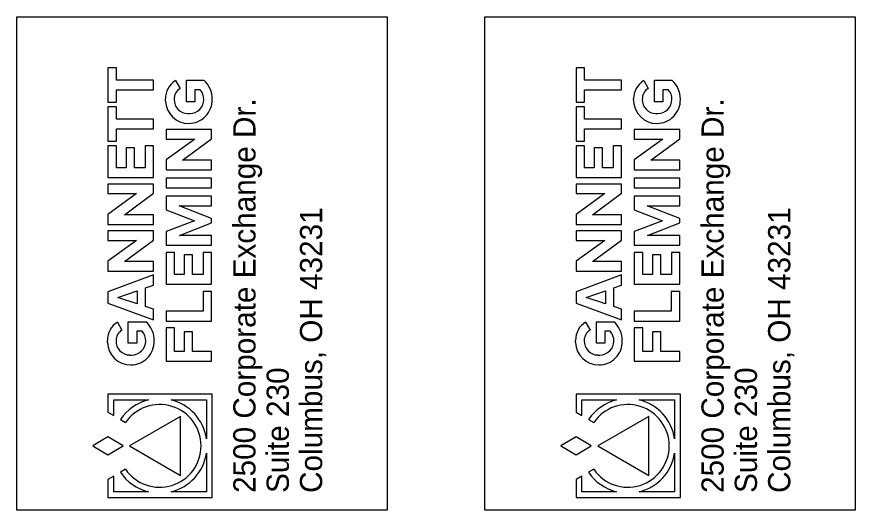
# Model space of a CAD drawing. Extents: x 1820207 to 1820557, y 740216 to 740315.
# Drawn here: x 1820211.817 to 1820215.213, y 740269.131 to 740271.131 of the extents above; entities that cross this region are included whole.
import ezdxf

# ---------------------------------------------------------------- set-up
doc = ezdxf.new("R2010")
doc.units = 0
doc.layers.add('SC_Scratch1', color=7, linetype='Continuous')
doc.layers.add('SH_Data', color=7, linetype='Continuous')

msp = doc.modelspace()

# ---------------------------------------------------------------- linework, layer by layer
at = {"layer": 'SC_Scratch1'}
for points in [[(1820213.3168, 740269.1306), (1820211.8168, 740269.1306), (1820211.8168, 740271.1306), (1820213.3168, 740271.1306)], [(1820215.213, 740269.1306), (1820213.713, 740269.1306), (1820213.713, 740271.1306), (1820215.213, 740271.1306)]]:
    msp.add_lwpolyline(points, close=True, dxfattribs=at)
at = {"layer": 'SH_Data'}
for p, q in [((1820212.2249, 740269.8933), (1820212.243, 740269.8609)), ((1820214.1211, 740269.8933), (1820214.1392, 740269.8609)), ((1820212.1842, 740269.8102), (1820212.1839, 740269.8189)), ((1820214.0804, 740269.8102), (1820214.0801, 740269.8189)), ((1820212.2744, 740269.7598), (1820212.2824, 740269.7598)), ((1820214.1706, 740269.7598), (1820214.1786, 740269.7598)), ((1820212.2367, 740269.4987), (1820212.2578, 740269.4866)), ((1820214.1329, 740269.4987), (1820214.1539, 740269.4866)), ((1820212.2578, 740269.2965), (1820212.2367, 740269.2844)), ((1820214.1539, 740269.2965), (1820214.1329, 740269.2844))]:
    msp.add_line(p, q, dxfattribs=at)
for points in [[(1820212.1863, 740270.9239), (1820212.1863, 740270.7839), (1820212.2202, 740270.7839), (1820212.2202, 740270.8344), (1820212.3704, 740270.8344), (1820212.3704, 740270.8734), (1820212.2202, 740270.8734), (1820212.2202, 740270.9239)], [(1820214.0825, 740270.9239), (1820214.0825, 740270.7839), (1820214.1164, 740270.7839), (1820214.1164, 740270.8344), (1820214.2666, 740270.8344), (1820214.2666, 740270.8734), (1820214.1164, 740270.8734), (1820214.1164, 740270.9239)], [(1820212.1863, 740270.7658), (1820212.1863, 740270.6258), (1820212.2202, 740270.6258), (1820212.2202, 740270.6763), (1820212.3704, 740270.6763), (1820212.3704, 740270.7153), (1820212.2202, 740270.7153), (1820212.2202, 740270.7658)], [(1820214.0825, 740270.7658), (1820214.0825, 740270.6258), (1820214.1164, 740270.6258), (1820214.1164, 740270.6763), (1820214.2666, 740270.6763), (1820214.2666, 740270.7153), (1820214.1164, 740270.7153), (1820214.1164, 740270.7658)], [(1820212.6061, 740270.5492), (1820212.4887, 740270.5492), (1820212.6061, 740270.6363), (1820212.6061, 740270.6738), (1820212.422, 740270.6738), (1820212.422, 740270.6351), (1820212.5379, 740270.6351), (1820212.422, 740270.5507), (1820212.422, 740270.5104), (1820212.6061, 740270.5104)], [(1820214.5023, 740270.5492), (1820214.3849, 740270.5492), (1820214.5023, 740270.6363), (1820214.5023, 740270.6738), (1820214.3182, 740270.6738), (1820214.3182, 740270.6351), (1820214.4341, 740270.6351), (1820214.3182, 740270.5507), (1820214.3182, 740270.5104), (1820214.5023, 740270.5104)], [(1820212.2594, 740270.5988), (1820212.2594, 740270.5189), (1820212.2202, 740270.5189), (1820212.2202, 740270.6077), (1820212.1863, 740270.6077), (1820212.1863, 740270.4793), (1820212.3704, 740270.4793), (1820212.3704, 740270.6077), (1820212.3366, 740270.6077), (1820212.3366, 740270.5189), (1820212.2933, 740270.5189), (1820212.2933, 740270.5988)], [(1820214.1556, 740270.5988), (1820214.1556, 740270.5189), (1820214.1164, 740270.5189), (1820214.1164, 740270.6077), (1820214.0825, 740270.6077), (1820214.0825, 740270.4793), (1820214.2666, 740270.4793), (1820214.2666, 740270.6077), (1820214.2327, 740270.6077), (1820214.2327, 740270.5189), (1820214.1894, 740270.5189), (1820214.1894, 740270.5988)], [(1820212.3704, 740270.3281), (1820212.253, 740270.3281), (1820212.3704, 740270.4152), (1820212.3704, 740270.4527), (1820212.1863, 740270.4527), (1820212.1863, 740270.414), (1820212.3022, 740270.414), (1820212.1863, 740270.3296), (1820212.1863, 740270.2893), (1820212.3704, 740270.2893)], [(1820212.6061, 740270.4368), (1820212.6061, 740270.4759), (1820212.422, 740270.4759), (1820212.422, 740270.4368)], [(1820214.2666, 740270.3281), (1820214.1492, 740270.3281), (1820214.2666, 740270.4152), (1820214.2666, 740270.4527), (1820214.0825, 740270.4527), (1820214.0825, 740270.414), (1820214.1984, 740270.414), (1820214.0825, 740270.3296), (1820214.0825, 740270.2893), (1820214.2666, 740270.2893)], [(1820214.5023, 740270.4368), (1820214.5023, 740270.4759), (1820214.3182, 740270.4759), (1820214.3182, 740270.4368)], [(1820212.6061, 740270.4029), (1820212.422, 740270.4029), (1820212.422, 740270.3476), (1820212.5365, 740270.304), (1820212.422, 740270.2604), (1820212.422, 740270.2055), (1820212.6061, 740270.2055), (1820212.6061, 740270.2441), (1820212.4753, 740270.2441), (1820212.6061, 740270.2955), (1820212.6061, 740270.3125), (1820212.4744, 740270.3642), (1820212.6061, 740270.3642)], [(1820214.5023, 740270.4029), (1820214.3182, 740270.4029), (1820214.3182, 740270.3476), (1820214.4327, 740270.304), (1820214.3182, 740270.2604), (1820214.3182, 740270.2055), (1820214.5023, 740270.2055), (1820214.5023, 740270.2441), (1820214.3715, 740270.2441), (1820214.5023, 740270.2955), (1820214.5023, 740270.3125), (1820214.3706, 740270.3642), (1820214.5023, 740270.3642)], [(1820212.3704, 740270.1381), (1820212.253, 740270.1381), (1820212.3704, 740270.2252), (1820212.3704, 740270.2627), (1820212.1863, 740270.2627), (1820212.1863, 740270.224), (1820212.3022, 740270.224), (1820212.1863, 740270.1396), (1820212.1863, 740270.0993), (1820212.3704, 740270.0993)], [(1820214.2666, 740270.1381), (1820214.1492, 740270.1381), (1820214.2666, 740270.2252), (1820214.2666, 740270.2627), (1820214.0825, 740270.2627), (1820214.0825, 740270.224), (1820214.1984, 740270.224), (1820214.0825, 740270.1396), (1820214.0825, 740270.0993), (1820214.2666, 740270.0993)], [(1820212.4951, 740270.1663), (1820212.4951, 740270.0864), (1820212.4559, 740270.0864), (1820212.4559, 740270.1751), (1820212.422, 740270.1751), (1820212.422, 740270.0468), (1820212.6061, 740270.0468), (1820212.6061, 740270.1751), (1820212.5723, 740270.1751), (1820212.5723, 740270.0864), (1820212.529, 740270.0864), (1820212.529, 740270.1663)], [(1820214.3913, 740270.1663), (1820214.3913, 740270.0864), (1820214.3521, 740270.0864), (1820214.3521, 740270.1751), (1820214.3182, 740270.1751), (1820214.3182, 740270.0468), (1820214.5023, 740270.0468), (1820214.5023, 740270.1751), (1820214.4684, 740270.1751), (1820214.4684, 740270.0864), (1820214.4252, 740270.0864), (1820214.4252, 740270.1663)], [(1820212.3704, 740270.0425), (1820212.3704, 740270.0843), (1820212.1863, 740270.0162), (1820212.1863, 740269.9703), (1820212.3704, 740269.9029), (1820212.3704, 740269.9457), (1820212.3389, 740269.9562), (1820212.3389, 740270.0317)], [(1820214.2666, 740270.0425), (1820214.2666, 740270.0843), (1820214.0825, 740270.0162), (1820214.0825, 740269.9703), (1820214.2666, 740269.9029), (1820214.2666, 740269.9457), (1820214.2351, 740269.9562), (1820214.2351, 740270.0317)], [(1820212.305, 740270.0202), (1820212.305, 740269.9674), (1820212.2266, 740269.9934)], [(1820212.6061, 740270.0167), (1820212.5715, 740270.0167), (1820212.5715, 740269.937), (1820212.422, 740269.937), (1820212.422, 740269.8974), (1820212.6061, 740269.8974)], [(1820214.2012, 740270.0202), (1820214.2012, 740269.9674), (1820214.1228, 740269.9934)], [(1820214.5023, 740270.0167), (1820214.4676, 740270.0167), (1820214.4676, 740269.937), (1820214.3182, 740269.937), (1820214.3182, 740269.8974), (1820214.5023, 740269.8974)], [(1820212.4951, 740269.8537), (1820212.4951, 740269.7738), (1820212.4559, 740269.7738), (1820212.4559, 740269.8697), (1820212.422, 740269.8697), (1820212.422, 740269.7342), (1820212.6061, 740269.7342), (1820212.6061, 740269.7738), (1820212.529, 740269.7738), (1820212.529, 740269.8537)], [(1820214.3913, 740269.8537), (1820214.3913, 740269.7738), (1820214.3521, 740269.7738), (1820214.3521, 740269.8697), (1820214.3182, 740269.8697), (1820214.3182, 740269.7342), (1820214.5023, 740269.7342), (1820214.5023, 740269.7738), (1820214.4252, 740269.7738), (1820214.4252, 740269.8537)], [(1820212.2738, 740269.3915), (1820212.4803, 740269.2721), (1820212.4803, 740269.511)], [(1820214.17, 740269.3915), (1820214.3765, 740269.2721), (1820214.3765, 740269.511)], [(1820212.1863, 740269.4277), (1820212.1249, 740269.3915), (1820212.1863, 740269.3554), (1820212.2478, 740269.3915)], [(1820214.0825, 740269.4277), (1820214.0211, 740269.3915), (1820214.0825, 740269.3554), (1820214.1439, 740269.3915)]]:
    msp.add_lwpolyline(points, close=True, dxfattribs=at)
for points in [[(1820212.4601, 740270.8721), (1820212.4782, 740270.8397)], [(1820212.5597, 740270.8348), (1820212.5378, 740270.8348), (1820212.5378, 740270.7862), (1820212.5039, 740270.7862), (1820212.5039, 740270.8737), (1820212.5745, 740270.8737)], [(1820214.3562, 740270.8721), (1820214.3744, 740270.8397)], [(1820214.4559, 740270.8348), (1820214.4339, 740270.8348), (1820214.4339, 740270.7862), (1820214.4001, 740270.7862), (1820214.4001, 740270.8737), (1820214.4707, 740270.8737)], [(1820212.4194, 740270.789), (1820212.4191, 740270.7977)], [(1820212.6086, 740270.7959), (1820212.6086, 740270.7958)], [(1820214.3156, 740270.789), (1820214.3153, 740270.7977)], [(1820214.5048, 740270.7959), (1820214.5048, 740270.7958)], [(1820212.5096, 740270.7387), (1820212.5175, 740270.7386)], [(1820214.4058, 740270.7387), (1820214.4137, 740270.7386)], [(1820212.3246, 740269.856), (1820212.3026, 740269.856), (1820212.3026, 740269.8074), (1820212.2687, 740269.8074), (1820212.2687, 740269.8949), (1820212.3394, 740269.8949)], [(1820214.2207, 740269.856), (1820214.1988, 740269.856), (1820214.1988, 740269.8074), (1820214.1649, 740269.8074), (1820214.1649, 740269.8949), (1820214.2355, 740269.8949)], [(1820212.3734, 740269.8171), (1820212.3734, 740269.817)], [(1820214.2696, 740269.8171), (1820214.2696, 740269.817)], [(1820212.1863, 740269.2554), (1820212.1863, 740269.1821), (1820212.6087, 740269.1821), (1820212.6087, 740269.601), (1820212.1863, 740269.601), (1820212.1863, 740269.5277), (1820212.2095, 740269.5143), (1820212.2095, 740269.5778), (1820212.3498, 740269.5778)], [(1820214.0825, 740269.2554), (1820214.0825, 740269.1821), (1820214.5048, 740269.1821), (1820214.5048, 740269.601), (1820214.0825, 740269.601), (1820214.0825, 740269.5277), (1820214.1057, 740269.5143), (1820214.1057, 740269.5778), (1820214.246, 740269.5778)], [(1820212.4418, 740269.5778), (1820212.5854, 740269.5778), (1820212.5854, 740269.4205)], [(1820214.338, 740269.5778), (1820214.4816, 740269.5778), (1820214.4816, 740269.4205)], [(1820212.5854, 740269.3626), (1820212.5854, 740269.2053), (1820212.4418, 740269.2053)], [(1820214.4816, 740269.3626), (1820214.4816, 740269.2053), (1820214.338, 740269.2053)], [(1820212.3498, 740269.2053), (1820212.2095, 740269.2053), (1820212.2095, 740269.2688), (1820212.1863, 740269.2554)], [(1820214.246, 740269.2053), (1820214.1057, 740269.2053), (1820214.1057, 740269.2688), (1820214.0825, 740269.2554)]]:
    msp.add_lwpolyline(points, dxfattribs=at)
for centre, radius, start, end in [((1820212.5059, 740270.7984), 0.0868, 121.8619, 180.4698), ((1820212.5054, 740270.797), 0.1032, 359.3142, 47.9603), ((1820214.402, 740270.7984), 0.0868, 121.8619, 180.4698), ((1820214.4016, 740270.797), 0.1032, 359.3142, 47.9603), ((1820212.5035, 740270.7975), 0.0492, 120.912, 181.8083), ((1820212.5177, 740270.797), 0.0566, 358.2315, 42.0277), ((1820214.3997, 740270.7975), 0.0492, 120.912, 181.8083), ((1820214.4139, 740270.797), 0.0566, 358.2315, 42.0277), ((1820212.5131, 740270.792), 0.0938, 181.8425, 270.2431), ((1820212.5097, 740270.7941), 0.0554, 178.0698, 269.8911), ((1820212.5133, 740270.7936), 0.0953, 270.147, 1.3451), ((1820212.5177, 740270.7952), 0.0566, 269.8911, 360), ((1820212.5133, 740270.7936), 0.0953, 1.3451, 1.4266), ((1820214.4093, 740270.792), 0.0938, 181.8425, 270.2431), ((1820214.4059, 740270.7941), 0.0554, 178.0698, 269.8911), ((1820214.4095, 740270.7936), 0.0953, 270.147, 1.3451), ((1820214.4138, 740270.7952), 0.0566, 269.8911, 360), ((1820214.4095, 740270.7936), 0.0953, 1.3451, 1.4266), ((1820212.2707, 740269.8196), 0.0868, 121.8619, 180.4698), ((1820212.2703, 740269.8182), 0.1032, 359.3142, 47.9603), ((1820214.1669, 740269.8196), 0.0868, 121.8619, 180.4698), ((1820214.1664, 740269.8182), 0.1032, 359.3142, 47.9603), ((1820212.2683, 740269.8187), 0.0492, 120.912, 181.8083), ((1820212.2826, 740269.8182), 0.0566, 358.2315, 42.0277), ((1820214.1645, 740269.8187), 0.0492, 120.912, 181.8083), ((1820214.1787, 740269.8182), 0.0566, 358.2315, 42.0277), ((1820212.278, 740269.8132), 0.0938, 181.8425, 270.2431), ((1820212.2745, 740269.8153), 0.0554, 178.0698, 269.8911), ((1820212.2781, 740269.8147), 0.0953, 270.147, 1.3451), ((1820212.2825, 740269.8164), 0.0566, 269.8911, 360), ((1820212.2781, 740269.8147), 0.0953, 1.3451, 1.4266), ((1820214.1742, 740269.8132), 0.0938, 181.8425, 270.2431), ((1820214.1707, 740269.8153), 0.0554, 178.0698, 269.8911), ((1820214.1743, 740269.8147), 0.0953, 270.147, 1.3451), ((1820214.1787, 740269.8164), 0.0566, 269.8911, 360), ((1820214.1743, 740269.8147), 0.0953, 1.3451, 1.4266), ((1820212.3958, 740269.3915), 0.1918, 103.8838, 146.0372), ((1820212.3958, 740269.3915), 0.1918, 8.6908, 76.1162), ((1820214.292, 740269.3915), 0.1918, 103.8838, 146.0372), ((1820214.292, 740269.3915), 0.1918, 8.6908, 76.1162), ((1820212.3958, 740269.3915), 0.1676, 214.5524, 145.4476), ((1820214.292, 740269.3915), 0.1676, 214.5524, 145.4476), ((1820212.3958, 740269.3915), 0.1918, 283.8838, 351.3092), ((1820214.292, 740269.3915), 0.1918, 283.8838, 351.3092), ((1820212.3958, 740269.3915), 0.1918, 213.9628, 256.1162), ((1820214.292, 740269.3915), 0.1918, 213.9628, 256.1162)]:
    msp.add_arc(centre, radius, start, end, dxfattribs=at)

# ---------------------------------------------------------------- texts
for s, p in [('2500 Corporate Exchange Dr.', (1820212.7839, 740269.2008)), ('2500 Corporate Exchange Dr.', (1820214.6801, 740269.2008)), ('Columbus, OH 43231', (1820213.0539, 740269.2008)), ('Columbus, OH 43231', (1820214.9501, 740269.2008)), ('Suite 230', (1820212.9189, 740269.2008)), ('Suite 230', (1820214.8151, 740269.2008))]:
    msp.add_text(s, height=0.09, rotation=90, dxfattribs=at).set_placement(p)

doc.saveas('drawing.dxf')
